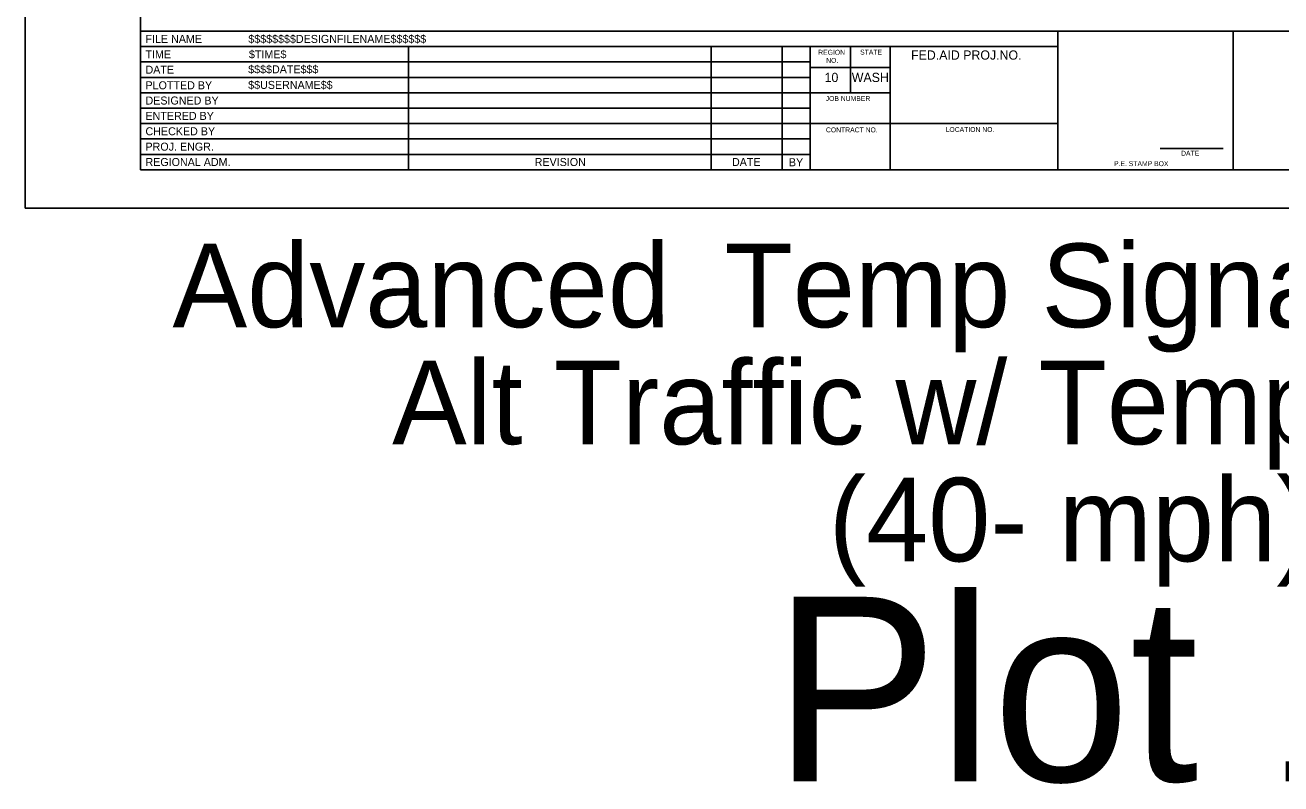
# Model space of a CAD drawing. Extents: x 99982 to 100176, y 99905 to 100011.
# Drawn here: x 99999.06 to 100009.27, y 99995.01 to 100001.18 of the extents above; entities that cross this region are included whole.
import ezdxf

# ---------------------------------------------------------------- set-up
doc = ezdxf.new("R2010")
doc.units = 0
for name, color, linetype in [('SH_GI_PlotLimits', 7, 'Continuous'), ('SH_GI_SheetBorder', 7, 'Continuous'), ('SH_GI_SheetLocationText', 7, 'Continuous'), ('SH_GI_SheetTextInCells', 7, 'Continuous'), ('SH_GI_TitleBlockText', 7, 'Continuous')]:
    doc.layers.add(name, color=color, linetype=linetype)

msp = doc.modelspace()

# ---------------------------------------------------------------- linework, layer by layer
at = {"layer": 'SH_GI_PlotLimits'}
msp.add_lwpolyline([(99999.062, 99999.687), (100016.062, 99999.687), (100016.062, 100010.687), (99999.062, 100010.687)], close=True, dxfattribs=at)
at = {"layer": 'SH_GI_SheetBorder'}
for p, q in [((100000, 100010.375), (100000, 100000)), ((100000, 100001.126), (100015.75, 100001.126)), ((100007.457, 100000), (100007.457, 100001.126)), ((100008.883, 100000), (100008.883, 100001.126)), ((100000, 100001.001), (100007.457, 100001.001)), ((100002.179, 100001.001), (100002.179, 100000)), ((100004.641, 100001.001), (100004.641, 100000)), ((100005.216, 100001.001), (100005.216, 100000)), ((100005.445, 100001.001), (100005.445, 100000)), ((100005.772, 100000.625), (100005.772, 100001.001)), ((100006.096, 100000), (100006.096, 100001.001)), ((100000, 100000.876), (100002.182, 100000.876)), ((100002.182, 100000.876), (100005.447, 100000.876)), ((100006.096, 100000.831), (100005.447, 100000.831)), ((100000, 100000.751), (100002.182, 100000.751)), ((100002.182, 100000.751), (100005.447, 100000.751)), ((100000, 100000.625), (100005.447, 100000.625)), ((100006.096, 100000.625), (100005.447, 100000.625)), ((100000, 100000.5), (100005.447, 100000.5)), ((100000, 100000.375), (100005.447, 100000.375)), ((100007.457, 100000.375), (100005.447, 100000.375)), ((100000, 100000.25), (100005.447, 100000.25)), ((100008.29, 100000.173), (100008.802, 100000.173)), ((100000, 100000.125), (100005.447, 100000.125)), ((100000, 100000), (100015.75, 100000))]:
    msp.add_line(p, q, dxfattribs=at)

# ---------------------------------------------------------------- texts
at = {"layer": 'SH_GI_SheetLocationText'}
for s, height, p in [('Advanced', 0.68, (100000.261, 99998.719)), (' Temp Signal-Controlled', 0.68, (100004.495, 99998.719)), ('Alt Traffic w/ Temp Barrier', 0.68, (100002.046, 99997.767)), (' (40- mph)', 0.68, (100005.343, 99996.815)), ('Plot 1', 1.5, (100005.145, 99995.027))]:
    msp.add_text(s, height=height, dxfattribs=at).set_placement(p)
at = {"layer": 'SH_GI_SheetTextInCells'}
for s, height, p in [('FILE NAME', 0.0651, (100000.041, 100001.031)), ('TIME', 0.0651, (100000.041, 100000.906)), ('REGION', 0.04, (100005.51, 100000.935)), ('NO.', 0.04, (100005.575, 100000.869)), ('STATE', 0.04, (100005.851, 100000.936)), ('FED.AID PROJ.NO.', 0.07506, (100006.265, 100000.895)), ('DATE', 0.0651, (100000.041, 100000.781)), ('10', 0.0751, (100005.562, 100000.713)), ('WASH', 0.0751, (100005.783, 100000.713)), ('PLOTTED BY', 0.0651, (100000.041, 100000.654)), ('DESIGNED BY', 0.06505, (100000.041, 100000.53)), ('JOB NUMBER', 0.04, (100005.571, 100000.559)), ('ENTERED BY', 0.0651, (100000.041, 100000.405)), ('CHECKED BY', 0.0651, (100000.041, 100000.28)), ('CONTRACT NO.', 0.04003, (100005.573, 100000.304)), ('LOCATION NO.', 0.04003, (100006.546, 100000.307)), ('PROJ. ENGR.', 0.06505, (100000.041, 100000.155)), ('REGIONAL ADM.', 0.06505, (100000.041, 100000.03)), ('REVISION', 0.0651, (100003.205, 100000.03)), ('DATE', 0.0651, (100004.809, 100000.03)), ('BY', 0.0651, (100005.272, 100000.028)), ('P.E. STAMP BOX', 0.04003, (100007.915, 100000.029)), ('DATE', 0.04, (100008.46, 100000.114))]:
    msp.add_text(s, height=height, dxfattribs=at).set_placement(p)
at = {"layer": 'SH_GI_TitleBlockText'}
for s, height, p in [('$$$$$$$$DESIGNFILENAME$$$$$$', 0.06505, (100000.877, 100001.031)), ('$TIME$', 0.0651, (100000.882, 100000.906)), ('$$$$DATE$$$', 0.06505, (100000.876, 100000.784)), ('$$USERNAME$$', 0.06505, (100000.876, 100000.657))]:
    msp.add_text(s, height=height, dxfattribs=at).set_placement(p)

doc.saveas('drawing.dxf')
